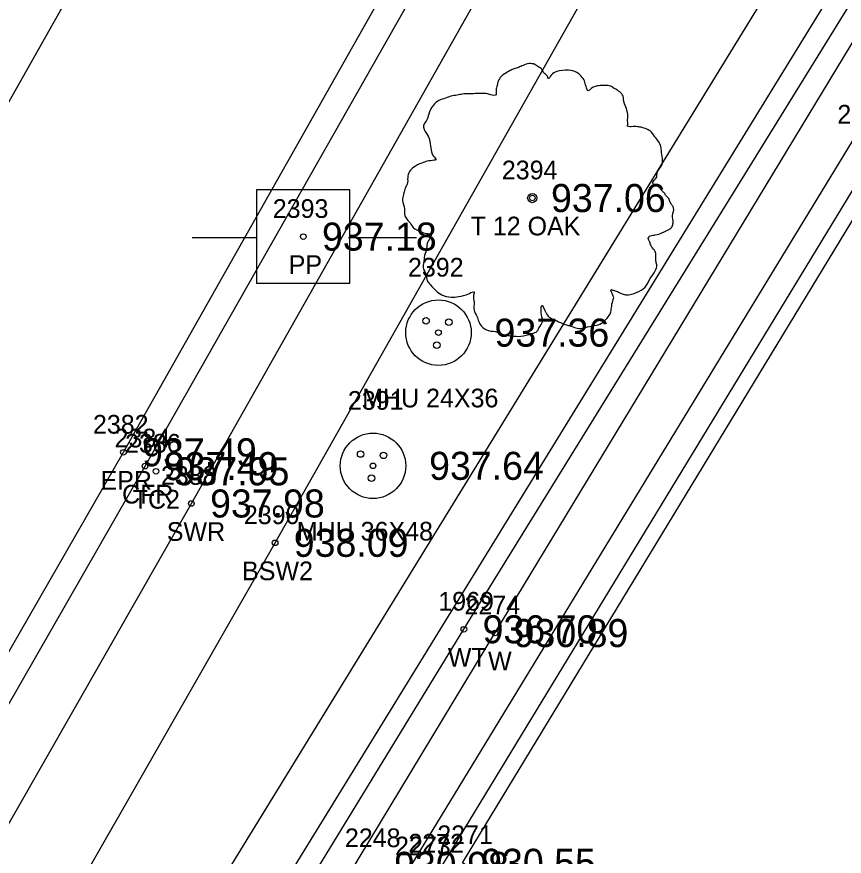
# Model space of a CAD drawing. Extents: x 1575382 to 1578175, y 1099175 to 1101955.
# Drawn here: x 1576681.73 to 1576725.98, y 1099999.91 to 1100044.83 of the extents above; entities that cross this region are included whole.
import ezdxf

# ---------------------------------------------------------------- set-up
doc = ezdxf.new("R2010")
doc.units = 0
for name, color, linetype in [('RD_EX_BldgApp', 7, 'Continuous'), ('RD_EX_Conc', 7, 'Continuous'), ('RD_EX_Conc_txCode', 7, 'Continuous'), ('RD_EX_DR_Inlet', 7, 'Continuous'), ('RD_EX_DR_Pipe', 7, 'Continuous'), ('RD_EX_Fence_Other', 7, 'Continuous'), ('RD_EX_Misc', 7, 'Continuous'), ('RD_EX_Misc_txCode', 7, 'Continuous'), ('RD_EX_Road', 7, 'Continuous'), ('RD_EX_Road_txCode', 7, 'Continuous'), ('RD_EX_TX_Conc_ELEV', 7, 'Continuous'), ('RD_EX_TX_Misc_ELEV', 7, 'Continuous'), ('RD_EX_TX_Road_ELEV', 7, 'Continuous'), ('RD_EX_TX_UT_ELEV', 7, 'Continuous'), ('RD_EX_TX_VEG_ELEV', 7, 'Continuous'), ('RD_EX_UT', 7, 'Continuous'), ('RD_EX_UT_txCode', 7, 'Continuous'), ('RD_EX_VEG', 7, 'Continuous'), ('RD_EX_VEG_txCode', 7, 'Continuous'), ('RD_HC_Cl', 7, 'Continuous'), ('RD_HC_Survey_ELEV', 7, 'Continuous'), ('RD_SMD_Locator', 7, 'Continuous')]:
    doc.layers.add(name, color=color, linetype=linetype)

msp = doc.modelspace()

# ---------------------------------------------------------------- linework, layer by layer
at = {"layer": 'RD_EX_BldgApp'}
msp.add_lwpolyline([(1576672.285, 1099877.607), (1576646.299, 1099893.421), (1576642.266, 1099901.79), (1576647.555, 1099912.985), (1576656.827, 1099928.617), (1576681.633, 1099969.334), (1576707.301, 1100011.852), (1576732.079, 1100052.807), (1576750.28, 1100082.51)], dxfattribs=at)
at = {"layer": 'RD_EX_Conc'}
for points in [[(1576664.483, 1099978.734), (1576688.587, 1100020.786), (1576713.4, 1100064.494), (1576739.812, 1100111.259), (1576742.954, 1100115.664), (1576746.942, 1100119.009)], [(1576604.877, 1099870.264), (1576606.176, 1099869.972), (1576617.178, 1099889.586), (1576642.123, 1099933.618), (1576667.46, 1099977.419), (1576667.46, 1099977.419), (1576691.066, 1100018.787), (1576716.011, 1100062.956), (1576735.124, 1100096.928), (1576741.874, 1100105.044), (1576743.621, 1100107.754)], [(1576611.554, 1099868.428), (1576613.247, 1099872.406), (1576617.21, 1099879.286), (1576621.441, 1099887.05), (1576646.337, 1099930.819), (1576671.483, 1099974.604), (1576671.483, 1099974.604), (1576695.542, 1100016.682), (1576720.221, 1100060.326), (1576739.554, 1100094.658), (1576745.882, 1100101.997), (1576748.748, 1100106.27)], [(1576691.742, 1099981.252), (1576694.204, 1099982.615), (1576695.12, 1099983.846), (1576705.726, 1099977.153), (1576710.014, 1099976.47), (1576713.243, 1099978.715), (1576717.287, 1099985.965), (1576717.771, 1099989.301), (1576715.187, 1099992.268), (1576704.298, 1099999.106), (1576727.807, 1100037.817), (1576755.44, 1100083.606), (1576755.816, 1100086.63)]]:
    msp.add_lwpolyline(points, dxfattribs=at)
at = {"layer": 'RD_EX_DR_Inlet'}
for centre, radius in [((1576704.279, 1100027.93), 1.75), ((1576703.614, 1100028.559), 0.175), ((1576704.838, 1100028.489), 0.175), ((1576704.191, 1100027.265), 0.175), ((1576700.78, 1100020.803), 1.75), ((1576700.116, 1100021.432), 0.175), ((1576701.34, 1100021.362), 0.175), ((1576700.693, 1100020.138), 0.175)]:
    msp.add_circle(centre, radius, dxfattribs=at)
at = {"layer": 'RD_EX_DR_Pipe'}
msp.add_lwpolyline([(1576678.585, 1099863.473), (1576690.962, 1099979.929), (1576690.962, 1099979.929), (1576756.712, 1100087.957)], dxfattribs=at)
at = {"layer": 'RD_EX_Fence_Other'}
msp.add_lwpolyline([(1576679.251, 1099869.09), (1576645.16, 1099889.942), (1576639.542, 1099895.597), (1576638.955, 1099903.536), (1576642.17, 1099910.834), (1576742.455, 1100074.012)], dxfattribs=at)
at = {"layer": 'RD_EX_Misc'}
msp.add_lwpolyline([(1576682.856, 1099868.559), (1576662.275, 1099880.956), (1576644.684, 1099891.532), (1576640.031, 1099896.906), (1576640.013, 1099902.654), (1576645.377, 1099914.364), (1576654.842, 1099929.018), (1576680.046, 1099970.191), (1576705.641, 1100012.054), (1576731.304, 1100053.647), (1576749.148, 1100082.966)], dxfattribs=at)
at = {"layer": 'RD_EX_Road'}
for points in [[(1576663.307, 1099979.534), (1576687.432, 1100021.526), (1576712.032, 1100065.104), (1576738.416, 1100112.144), (1576760.611, 1100151.412), (1576785.777, 1100195.961), (1576800.589, 1100221.872), (1576817.543, 1100252.084), (1576858.248, 1100324.631), (1576880.454, 1100364.005), (1576883.5, 1100369.448), (1576896.98, 1100397.709)], [(1576683.421, 1099888.983), (1576666.056, 1099899.537), (1576667.205, 1099902.209), (1576666.936, 1099905.875), (1576664.417, 1099908.527), (1576653.805, 1099914.11), (1576693.118, 1099978.425), (1576695.365, 1099982.465), (1576705.188, 1099976.428), (1576710.327, 1099975.622), (1576713.96, 1099978.167), (1576718.075, 1099985.444), (1576718.509, 1099989.55), (1576715.55, 1099993.268), (1576705.563, 1099999.558), (1576728.513, 1100037.374), (1576758.647, 1100086.731), (1576760.699, 1100090.217), (1576769.982, 1100084.647), (1576773.314, 1100083.71), (1576776.467, 1100084.773), (1576777.624, 1100085.825)]]:
    msp.add_lwpolyline(points, dxfattribs=at)
at = {"layer": 'RD_EX_UT'}
for p, q in [((1576699.541, 1100035.58), (1576694.541, 1100035.58)), ((1576694.541, 1100035.58), (1576694.541, 1100030.58)), ((1576699.541, 1100030.58), (1576699.541, 1100035.58)), ((1576691.11, 1100033.017), (1576694.579, 1100033.017)), ((1576699.47, 1100033.017), (1576703.11, 1100033.017)), ((1576694.541, 1100030.58), (1576699.541, 1100030.58))]:
    msp.add_line(p, q, dxfattribs=at)
at = {"layer": 'RD_EX_VEG'}
msp.add_lwpolyline([(1576677.215, 1099867.172), (1576638.056, 1099891.643), (1576635.862, 1099906.003), (1576755.277, 1100100.621), (1576767.632, 1100094.218)], dxfattribs=at)
for centre, radius in [((1576709.299, 1100035.135), 0.25), ((1576709.286, 1100035.116), 0.0001)]:
    msp.add_circle(centre, radius, dxfattribs=at)
for points in [[(1576709.431, 1100042.302), (1576709.131, 1100042.327), (1576708.806, 1100042.227), (1576708.556, 1100042.127), (1576708.331, 1100042.052), (1576708.107, 1100041.952), (1576707.807, 1100041.777), (1576707.582, 1100041.577), (1576707.457, 1100041.327), (1576707.407, 1100041.103), (1576707.357, 1100040.828), (1576707.357, 1100040.653), (1576707.232, 1100040.628), (1576707.082, 1100040.653), (1576706.832, 1100040.728), (1576706.582, 1100040.728), (1576706.332, 1100040.728), (1576705.982, 1100040.703), (1576705.633, 1100040.703), (1576705.358, 1100040.653), (1576705.033, 1100040.603), (1576704.658, 1100040.478), (1576704.308, 1100040.353), (1576704.008, 1100040.103), (1576703.758, 1100039.628), (1576703.633, 1100039.278), (1576703.484, 1100039.028), (1576703.633, 1100038.579), (1576703.808, 1100038.229), (1576703.833, 1100038.029), (1576703.908, 1100037.604), (1576704.008, 1100037.379), (1576704.133, 1100037.179), (1576704.058, 1100037.154), (1576703.683, 1100037.104), (1576703.384, 1100037.004), (1576702.959, 1100036.779), (1576702.734, 1100036.555), (1576702.634, 1100036.23), (1576702.609, 1100035.88), (1576702.509, 1100035.68), (1576702.434, 1100035.405), (1576702.409, 1100035.33), (1576702.359, 1100035.005), (1576702.459, 1100034.555), (1576702.484, 1100034.206), (1576702.609, 1100033.981), (1576702.759, 1100033.806), (1576702.934, 1100033.556), (1576703.334, 1100033.331), (1576703.658, 1100033.231), (1576703.858, 1100033.206), (1576703.683, 1100032.706), (1576703.633, 1100032.356), (1576703.509, 1100031.957), (1576703.509, 1100031.882), (1576703.459, 1100031.407), (1576703.608, 1100031.082), (1576703.683, 1100030.707), (1576703.858, 1100030.482), (1576704.133, 1100030.182), (1576704.458, 1100029.957), (1576704.958, 1100029.832), (1576705.358, 1100029.857), (1576705.933, 1100030.032), (1576706.182, 1100030.107), (1576706.157, 1100029.932), (1576706.182, 1100029.558), (1576706.182, 1100029.133), (1576706.332, 1100028.808), (1576706.432, 1100028.533), (1576706.582, 1100028.283), (1576706.907, 1100028.058), (1576707.307, 1100027.983), (1576707.732, 1100027.833), (1576708.182, 1100027.758), (1576708.681, 1100027.733), (1576709.281, 1100027.883), (1576709.556, 1100028.008), (1576709.656, 1100028.183), (1576709.856, 1100028.558), (1576709.806, 1100028.783), (1576709.831, 1100029.383), (1576709.931, 1100029.208), (1576710.106, 1100028.858), (1576710.605, 1100028.558), (1576711.005, 1100028.383), (1576711.48, 1100028.233), (1576711.78, 1100028.158), (1576712.255, 1100028.233), (1576712.63, 1100028.308), (1576713.004, 1100028.433), (1576713.304, 1100028.708), (1576713.479, 1100028.983), (1576713.529, 1100029.258), (1576713.604, 1100029.633), (1576713.654, 1100029.807)], [(1576713.654, 1100029.807), (1576713.579, 1100029.982), (1576713.529, 1100030.232), (1576713.604, 1100030.207), (1576713.779, 1100030.157), (1576714.054, 1100030.032), (1576714.279, 1100029.957), (1576714.604, 1100029.982), (1576714.879, 1100030.082), (1576715.328, 1100030.357), (1576715.603, 1100030.832), (1576715.878, 1100031.232), (1576715.953, 1100031.557), (1576715.903, 1100031.782), (1576715.878, 1100032.281), (1576715.678, 1100032.531), (1576715.628, 1100032.656), (1576715.528, 1100033.056), (1576715.603, 1100033.106), (1576715.878, 1100033.156), (1576716.253, 1100033.281), (1576716.528, 1100033.406), (1576716.753, 1100033.581), (1576716.828, 1100033.806), (1576716.803, 1100034.206), (1576716.853, 1100034.605), (1576716.778, 1100034.755), (1576716.678, 1100034.905), (1576716.603, 1100035.105), (1576716.453, 1100035.255), (1576716.353, 1100035.405), (1576716.253, 1100035.505), (1576716.128, 1100035.655), (1576715.953, 1100035.78), (1576715.803, 1100035.83), (1576715.753, 1100035.98), (1576715.903, 1100036.18), (1576715.953, 1100036.28), (1576715.978, 1100036.505), (1576716.203, 1100036.854), (1576716.253, 1100037.254), (1576716.203, 1100037.679), (1576716.153, 1100037.954), (1576716.003, 1100038.229), (1576715.803, 1100038.479), (1576715.678, 1100038.654), (1576715.503, 1100038.779), (1576715.178, 1100038.904), (1576714.929, 1100038.953), (1576714.579, 1100038.953), (1576714.379, 1100039.003), (1576714.404, 1100039.053), (1576714.404, 1100039.203), (1576714.404, 1100039.478), (1576714.329, 1100039.928), (1576714.179, 1100040.428), (1576714.179, 1100040.453), (1576714.079, 1100040.703), (1576713.854, 1100040.903), (1576713.679, 1100041.003), (1576713.479, 1100041.128), (1576713.229, 1100041.153), (1576712.929, 1100041.153), (1576712.655, 1100041.103), (1576712.455, 1100041.003), (1576712.28, 1100040.878), (1576712.205, 1100041.028), (1576712.105, 1100041.327), (1576712.055, 1100041.477), (1576711.905, 1100041.652), (1576711.68, 1100041.852), (1576711.23, 1100041.977), (1576710.605, 1100041.902), (1576710.306, 1100041.702), (1576710.156, 1100041.527), (1576710.106, 1100041.652), (1576709.906, 1100041.852), (1576709.806, 1100042.027), (1576709.631, 1100042.152), (1576709.481, 1100042.252), (1576709.381, 1100042.302)]]:
    msp.add_spline(points, degree=3, dxfattribs=at)
at = {"layer": 'RD_HC_Cl'}
msp.add_line((1576639.689, 1099966.694), (1576888.29, 1100406.318), dxfattribs=at)
at = {"layer": 'RD_SMD_Locator'}
for centre in [(1576709.299, 1100035.135), (1576697.05, 1100033.071), (1576704.279, 1100027.93), (1576687.432, 1100021.526), (1576688.587, 1100020.786), (1576700.78, 1100020.803), (1576689.173, 1100020.509), (1576691.066, 1100018.787), (1576695.542, 1100016.682), (1576705.641, 1100012.054), (1576707.301, 1100011.852)]:
    msp.add_circle(centre, 0.15, dxfattribs=at)

# ---------------------------------------------------------------- texts
at = {"layer": 'RD_EX_Conc_txCode'}
for s, p in [('2277', (1576725.615, 1100039.12)), ('2384', (1576686.957, 1100021.786)), ('2386', (1576687.519, 1100021.509)), ('2388', (1576689.436, 1100019.787)), ('CFR', (1576687.359, 1100018.786)), ('TC2', (1576687.929, 1100018.509)), ('2390', (1576693.872, 1100017.682)), ('SWR', (1576689.751, 1100016.787)), ('BSW2', (1576693.778, 1100014.682)), ('2273', (1576701.958, 1099999.956)), ('2272', (1576702.668, 1100000.106))]:
    msp.add_text(s, height=1, dxfattribs=at).set_placement(p)
at = {"layer": 'RD_EX_Misc_txCode'}
for s, p in [('1969', (1576704.27, 1100013.054)), ('2274', (1576705.671, 1100012.852)), ('WT', (1576704.782, 1100010.054)), ('W', (1576706.931, 1100009.852))]:
    msp.add_text(s, height=1, dxfattribs=at).set_placement(p)
at = {"layer": 'RD_EX_Road_txCode'}
for s, p in [('2382', (1576685.802, 1100022.526)), ('EPR', (1576686.204, 1100019.526)), ('2271', (1576704.216, 1100000.558))]:
    msp.add_text(s, height=1, dxfattribs=at).set_placement(p)
at = {"layer": 'RD_EX_TX_Conc_ELEV'}
for s, p in [('937.49', (1576689.587, 1100020.036)), ('937.95', (1576690.173, 1100019.759)), ('937.98', (1576692.066, 1100018.037)), ('938.09', (1576696.542, 1100015.932))]:
    msp.add_text(s, height=1.5, dxfattribs=at).set_placement(p)
at = {"layer": 'RD_EX_TX_Misc_ELEV'}
for s, p in [('936.70', (1576706.641, 1100011.304)), ('930.89', (1576708.301, 1100011.102))]:
    msp.add_text(s, height=1.5, dxfattribs=at).set_placement(p)
at = {"layer": 'RD_EX_TX_Road_ELEV'}
for s, p in [('937.49', (1576688.432, 1100020.776)), ('930.55', (1576706.563, 1099998.808))]:
    msp.add_text(s, height=1.5, dxfattribs=at).set_placement(p)
at = {"layer": 'RD_EX_TX_UT_ELEV'}
for s, p in [('937.36', (1576707.279, 1100027.18)), ('937.64', (1576703.78, 1100020.053))]:
    msp.add_text(s, height=1.5, dxfattribs=at).set_placement(p)
at = {"layer": 'RD_EX_TX_VEG_ELEV'}
for s, p in [('937.06', (1576710.299, 1100034.385)), ('930.98', (1576701.906, 1099998.645))]:
    msp.add_text(s, height=1.5, dxfattribs=at).set_placement(p)
at = {"layer": 'RD_EX_UT_txCode'}
for s, p in [('2393', (1576695.42, 1100034.071)), ('PP', (1576696.271, 1100031.071)), ('2392', (1576702.649, 1100030.93)), ('2391', (1576699.434, 1100023.803)), ('MHU 24X36', (1576700.2, 1100023.93)), ('MHU 36X48', (1576696.702, 1100016.803))]:
    msp.add_text(s, height=1, dxfattribs=at).set_placement(p)
at = {"layer": 'RD_EX_VEG_txCode'}
for s, p in [('2394', (1576707.669, 1100036.135)), ('T 12 OAK', (1576706, 1100033.135)), ('2248', (1576699.276, 1100000.395))]:
    msp.add_text(s, height=1, dxfattribs=at).set_placement(p)
at = {"layer": 'RD_HC_Survey_ELEV'}
msp.add_text('937.18', height=1.5, dxfattribs=at).set_placement((1576698.05, 1100032.321))

doc.saveas('drawing.dxf')
